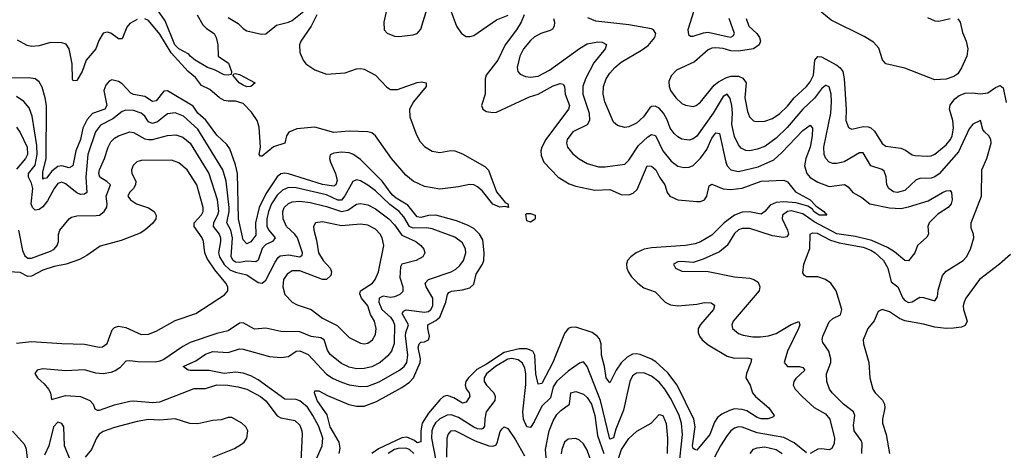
# Model space of a CAD drawing. Header units: inches. Extents: x 1694797 to 1849917, y 907313 to 1017959.
# Tile 474 of 656: x 1781928 to 1787137, y 967046 to 969324. Entities that reach past the tile are written whole.
import ezdxf

# ---------------------------------------------------------------- set-up
doc = ezdxf.new("R2010")
doc.units = ezdxf.units.IN
doc.header["$MEASUREMENT"] = 0
doc.layers.add('B7986', color=7, linetype='Continuous')

msp = doc.modelspace()

# ---------------------------------------------------------------- linework, layer by layer
at = {"layer": 'B7986', "color": 5}
for points, elevation in [([(1783880.5, 969430), (1783853.6, 969310), (1783855.8, 969270), (1783871.5, 969251.5), (1783910, 969236.5), (1783934.3, 969234.3), (1784010, 969244.1), (1784030, 969251.1), (1784050, 969273.4), (1784081.6, 969378.4)], 720), ([(1783498.9, 969350), (1783470.5, 969289.5), (1783415.7, 969210), (1783407.5, 969190), (1783410.1, 969150), (1783426.8, 969110), (1783441.8, 969090), (1783490, 969058.7), (1783550, 969035), (1783650, 969041.7), (1783710, 969063.3), (1783730, 969066), (1783750, 969062.2), (1783810.7, 969030.7), (1783870, 968966.2), (1783890, 968954.2), (1783925.8, 968954.2), (1784030, 968992.1), (1784054.3, 968994.3), (1784078.8, 968990), (1784078.4, 968970), (1784011, 968890), (1783990.2, 968850), (1783991.8, 968810), (1784023, 968723), (1784043.2, 968683.2), (1784070, 968653.1), (1784110, 968627.7), (1784150, 968621.1), (1784208.3, 968631.7), (1784230, 968630.5), (1784270, 968613.6), (1784387.9, 968547.9), (1784407.3, 968527.3), (1784450, 968413), (1784496.7, 968356.7), (1784511, 968350), (1784514, 968330), (1784495.3, 968335.3), (1784468, 968332), (1784430, 968347.9), (1784376.5, 968416.5), (1784350, 968439.8), (1784330, 968449.8), (1784307.5, 968452.5), (1784250, 968439.8), (1784150, 968426.6), (1784070, 968442), (1784010, 968469.4), (1783970, 968501.9), (1783895.3, 968590), (1783810, 968708.5), (1783790, 968724.7), (1783770, 968729.9), (1783670, 968734.7), (1783590, 968726.6), (1783490, 968754.7), (1783393.6, 968746.4), (1783351.4, 968728.6), (1783338.4, 968710), (1783330, 968669.8), (1783270, 968650.9), (1783210, 968602.2), (1783201.4, 968601.4), (1783195.1, 968610), (1783201.5, 968650), (1783195.1, 968755.1), (1783183.5, 968790), (1783154.2, 968834.2), (1783110, 968880.1), (1783070, 968892.7), (1783030, 968892.1), (1783010, 968896.7), (1782984.1, 968910), (1782933.8, 968953.8), (1782890, 968975.6), (1782857.2, 969017.2), (1782819.4, 969050), (1782728.6, 969148.6), (1782670, 969246.6), (1782610, 969319.2), (1782590, 969328.7)], 680), ([(1782866.7, 969350), (1782897.2, 969297.2), (1782916.4, 969276.4), (1782956.3, 969250), (1782967.7, 969230), (1782976.3, 969190), (1782978, 969130), (1783033.2, 969093.2), (1783048.2, 969050), (1783046.8, 969033.2), (1783030.3, 969029.7), (1783010, 969032.8), (1782958.9, 969058.9), (1782920.5, 969070), (1782856.8, 969110), (1782829.9, 969130), (1782822, 969142), (1782769.1, 969170), (1782749.1, 969190), (1782698.1, 969318.1), (1782656.6, 969376.6)], 660), ([(1783030, 969334.7), (1783084, 969304), (1783110, 969276.8), (1783130, 969263.9), (1783206.4, 969246.4), (1783230, 969248.7), (1783285.9, 969294.1), (1783350, 969309.7), (1783370, 969319.8), (1783431.3, 969368.7)], 680), ([(1784596.9, 969350), (1784580.5, 969310), (1784555.8, 969270), (1784495.4, 969190), (1784457, 969110), (1784395.3, 969030), (1784389.6, 969010), (1784389.6, 968930.4), (1784370.3, 968870), (1784377.1, 968850), (1784398, 968838), (1784430, 968832.3), (1784450, 968835.4), (1784624.3, 968915.7), (1784670.5, 968929.5), (1784750, 968974.2), (1784786.2, 968986.2), (1784803.2, 968983.2), (1784810.8, 968970.8), (1784813.2, 968930), (1784836.4, 968870), (1784831.4, 968850), (1784711.8, 968690), (1784690.1, 968650), (1784685.4, 968630), (1784686.2, 968606.2), (1784700.9, 968570), (1784776.1, 968490), (1784835.5, 968455.5), (1784870, 968442.6), (1784970, 968422.8), (1785050, 968426), (1785110, 968399.5), (1785150, 968397.5), (1785173.7, 968406.3), (1785193.8, 968426.2), (1785247.7, 968550), (1785270, 968548.7), (1785293.6, 968530), (1785311.7, 968490), (1785341.4, 968450), (1785352.8, 968410), (1785367.1, 968390), (1785410, 968370.8), (1785510, 968361.8), (1785530, 968362.1), (1785550.6, 968370), (1785562.8, 968390), (1785575.8, 968444.2), (1785590, 968453.8), (1785649.3, 968429.3), (1785690, 968425), (1785750, 968432.7), (1785850, 968470.1), (1785970, 968475), (1785990, 968466.5), (1786032.5, 968412.5), (1786110.2, 968370), (1786139.5, 968339.5), (1786181.6, 968310), (1786197.3, 968290), (1786158, 968290), (1786128.2, 968310), (1786122.3, 968322.3), (1786097.4, 968337.4), (1786035.2, 968355.2), (1785970, 968360.1), (1785930, 968357.4), (1785898, 968342), (1785870, 968309.8), (1785850, 968294.5), (1785787.9, 968307.9), (1785750, 968304.9), (1785710, 968289.9), (1785653.9, 968250), (1785590, 968183.8), (1785530, 968149.1), (1785501, 968139), (1785450, 968130.2), (1785270, 968117.6), (1785231.3, 968110), (1785189.4, 968090), (1785161.3, 968070), (1785143.9, 968050), (1785138.3, 968030), (1785139.8, 968010), (1785148.1, 967988.1), (1785164, 967964), (1785197.4, 967930), (1785230, 967905.3), (1785290, 967885.1), (1785343.2, 967830), (1785370, 967815.9), (1785410, 967810.1), (1785510, 967819.8), (1785550, 967827.9), (1785585.5, 967825.5), (1785598.1, 967818.1), (1785604, 967810), (1785598.5, 967790), (1785528.7, 967711.3), (1785517.9, 967690), (1785516.3, 967670), (1785523.5, 967650), (1785539, 967630), (1785570, 967604.4), (1785670, 967544), (1785710, 967534.1), (1785775.8, 967535.8), (1785798.4, 967530), (1785796.2, 967510), (1785773.1, 967453.1), (1785768.6, 967428.6), (1785792.9, 967390), (1785804.2, 967350), (1785820.2, 967330), (1785891.4, 967271.4), (1785918.7, 967230), (1785916.1, 967223.9), (1785887.8, 967212.2), (1785850, 967212.8), (1785830, 967218.8), (1785774.7, 967254.7), (1785750, 967262.7), (1785710, 967265), (1785682.6, 967257.4), (1785642.1, 967237.9), (1785619.9, 967220.1), (1785604.4, 967195.6), (1785578.3, 967130), (1785510, 967046.8), (1785499.3, 967050), (1785490, 967055.6), (1785486.9, 967070), (1785501.5, 967170), (1785494, 967210), (1785405.5, 967390), (1785356.5, 967456.5), (1785293.4, 967513.4), (1785270, 967527.6), (1785210, 967552.2), (1785190, 967557), (1785170, 967553.9), (1785141, 967539), (1785110, 967509.3), (1785083.6, 967470), (1785050, 967403), (1785030, 967429.6), (1785021, 967490), (1785005.1, 967550), (1785003.9, 967610), (1784995.1, 967635.1), (1784983.4, 967650), (1784957.2, 967670), (1784870, 967697.1), (1784843.9, 967696.1), (1784830, 967689.8), (1784810, 967663.1), (1784747.8, 967510), (1784690, 967400.3), (1784670, 967395.1), (1784658.5, 967450), (1784653.3, 967550), (1784642.4, 967570), (1784610, 967582.2), (1784570, 967583.5), (1784490, 967563.5), (1784397.6, 967502.4), (1784346.1, 967473.9), (1784302.5, 967430), (1784288.4, 967410), (1784283.6, 967390), (1784290.5, 967370.5), (1784304.8, 967350), (1784308.4, 967330), (1784290, 967301.4), (1784270, 967295.7), (1784224.4, 967324.4), (1784190, 967336), (1784170, 967329.9), (1784150, 967313.9), (1784090, 967242.9), (1784057, 967190), (1784050, 967150), (1784049.3, 967090.7), (1784030, 967086.5), (1784017.2, 967097.2), (1783975.2, 967115.2), (1783950, 967112.8), (1783826.8, 967053.2), (1783790.5, 967029.5)], 720), ([(1784208.4, 969370), (1784238.9, 969290), (1784264.3, 969250), (1784290, 969234.6), (1784310, 969234.1), (1784330, 969239.8), (1784450, 969322.3), (1784512.3, 969347.7)], 720), ([(1785494.2, 969370), (1785461.9, 969270), (1785465.2, 969245.2), (1785476.9, 969236.9), (1785490, 969236.1), (1785545.7, 969254.3), (1785570, 969257.4), (1785670, 969234), (1785690, 969231.4), (1785702.2, 969237.8), (1785708.6, 969250), (1785681.6, 969330)], 760), ([(1786890, 969328.9), (1786903.2, 969310), (1786915.3, 969255.3), (1786934.8, 969210), (1786944.1, 969170), (1786938.9, 969130), (1786910, 969068.5), (1786890, 969037.1), (1786870, 969022.4), (1786830, 969009), (1786770, 969005), (1786610, 969066.6), (1786509.9, 969089.9), (1786492, 969112), (1786472.7, 969172.7), (1786444.3, 969204.3), (1786394.9, 969234.9), (1786220.8, 969320.8), (1786159.9, 969370)], 780), ([(1782550, 969325), (1782510, 969303.9), (1782495.1, 969284.9), (1782470, 969222.3), (1782450, 969222.7), (1782410, 969252.6), (1782390, 969258), (1782370, 969251.7), (1782347, 969213), (1782329.7, 969170.3), (1782279.5, 969110), (1782257.9, 969050), (1782230, 969001.5), (1782210, 968999.5), (1782207.8, 969007.8), (1782204.8, 969090), (1782189.3, 969169.3), (1782173.5, 969193.5), (1782150, 969201.7), (1782090, 969203.5), (1782030, 969185.3), (1781990, 969181.1), (1781966.6, 969186.6), (1781915.4, 969215.4)], 680), ([(1784752, 969330), (1784757.5, 969310), (1784755.5, 969290), (1784745.8, 969274.2), (1784734.2, 969265.8), (1784685.3, 969250), (1784650, 969230.6), (1784630, 969213.8), (1784593.7, 969170), (1784573, 969130), (1784560.2, 969070), (1784563.2, 969050), (1784575.8, 969035.8), (1784603.3, 969023.4), (1784630, 969019), (1784670, 969025.4), (1784730, 969057.3), (1784888.5, 969171.5), (1784930, 969196.3), (1784987.1, 969207), (1785010, 969204.1), (1785032.5, 969192.5), (1785025.4, 969170), (1784964.4, 969095.6), (1784921.4, 969010), (1784907.4, 968970), (1784907.4, 968930), (1784939.6, 968830), (1784941.6, 968790), (1784930, 968768.2), (1784853.4, 968730), (1784823.2, 968690), (1784820.2, 968670), (1784825.4, 968650), (1784854.5, 968614.5), (1784887.7, 968587.7), (1784930, 968563.2), (1784990, 968545.3), (1785025.9, 968545.9), (1785130, 968559.7), (1785150, 968581.3), (1785200.9, 968659.1), (1785250, 968704.7), (1785270, 968717), (1785291.1, 968711.1), (1785330.1, 968630.1), (1785374.9, 968574.9), (1785410, 968549.2), (1785441.7, 968541.7), (1785470, 968543.8), (1785490, 968552.5), (1785530, 968591.5), (1785562.4, 968637.6), (1785590, 968696.9), (1785610, 968725.4), (1785630, 968721.1), (1785662.8, 968570), (1785670.9, 968550.9), (1785690, 968528.8), (1785730, 968521.2), (1785834.4, 968545.6), (1785917.1, 968582.9), (1785959.6, 968620.4), (1786070, 968737.9), (1786110, 968766.3), (1786122.2, 968750), (1786120.6, 968710), (1786108.8, 968650), (1786086.4, 968590), (1786080.1, 968550), (1786092.1, 968510), (1786110, 968489.4), (1786150, 968463.9), (1786210, 968440.6), (1786291.9, 968451.9), (1786310, 968440.2), (1786335.6, 968410), (1786383.5, 968383.5), (1786424.5, 968350), (1786530, 968328.5), (1786590, 968325.2), (1786630, 968333.2), (1786734.7, 968365.3), (1786810, 968409.5), (1786830, 968418.4), (1786850, 968420.9), (1786858.2, 968410), (1786860.9, 968370), (1786855, 968350), (1786839.8, 968330), (1786784.5, 968295.5), (1786739.1, 968250), (1786731.4, 968230), (1786734.9, 968190), (1786727.3, 968172.7), (1786677.6, 968130), (1786662.8, 968090), (1786630, 968048), (1786610, 968049.8), (1786555.4, 968095.4), (1786518.6, 968118.6), (1786435.2, 968155.2), (1786350, 968176.5), (1786250, 968191.1), (1786130, 968254.4), (1786070, 968296), (1786010, 968312), (1785990, 968309.9), (1785963.3, 968290), (1785960.9, 968270), (1785990.1, 968210), (1785995.1, 968190), (1785985.4, 968174.6), (1785968.5, 968171.5), (1785910, 968179.9), (1785790, 968218.5), (1785750, 968219.9), (1785730, 968211.7), (1785710, 968192.4), (1785671.3, 968128.7), (1785630, 968095.4), (1785543.8, 968056.2), (1785490, 968038.9), (1785430, 968045.4), (1785410, 968043), (1785387.3, 968030), (1785398, 968010), (1785430, 967994), (1785570, 967992.6), (1785710, 967964.4), (1785790, 967955.9), (1785812.4, 967950), (1785835, 967935), (1785844.1, 967910), (1785840.2, 967890), (1785702.8, 967730), (1785696.1, 967710), (1785699.6, 967690), (1785730, 967664.7), (1785754.7, 967654.7), (1785807, 967647), (1785846.3, 967646.3), (1785890, 967652.2), (1785930, 967664.5), (1786010, 967711.8), (1786050, 967727.3), (1786054.7, 967710), (1786048.3, 967690), (1785988.9, 967570), (1785971.3, 967510), (1785990, 967490.2), (1786053, 967490), (1786070, 967483.5), (1786081.8, 967470), (1786034.1, 967425.9), (1786022.5, 967410), (1786020.2, 967390), (1786030, 967369.1), (1786067.1, 967330), (1786130, 967273.2), (1786190, 967238.4), (1786213.4, 967210), (1786238.4, 967110), (1786237.2, 967082.8), (1786225.1, 967054.9), (1786210, 967048.3), (1786170, 967054.6), (1786150, 967052), (1786110, 967029.8)], 740), ([(1786383, 967030), (1786384.3, 967084.3), (1786378.8, 967098.8), (1786342.5, 967150), (1786338.8, 967178.8), (1786345.5, 967230), (1786339, 967250), (1786286.8, 967290), (1786226.5, 967350), (1786212, 967370), (1786197.1, 967410), (1786195.5, 967450), (1786219.2, 967510), (1786218.8, 967530), (1786207.9, 967570), (1786176.4, 967616.4), (1786172.3, 967630), (1786176, 967650), (1786210, 967725.1), (1786230, 967742.4), (1786270, 967763.1), (1786276.6, 967790), (1786248, 967890), (1786219.6, 967930), (1786190, 967950.2), (1786150, 967964.4), (1786090, 967963.8), (1786078.8, 967970), (1786070, 967984.7), (1786075.8, 968030), (1786107.1, 968112.9), (1786110.3, 968189.8), (1786123.1, 968196.9), (1786146, 968194), (1786216.8, 968156.8), (1786263.9, 968143.9), (1786390, 968120.9), (1786430, 968104.5), (1786453.9, 968090), (1786498.1, 968050), (1786520.1, 968010), (1786537.7, 967937.7), (1786573.8, 967910), (1786599.5, 967850), (1786610, 967837.7), (1786630, 967827), (1786649.4, 967830.6), (1786690, 967856.5), (1786710, 967855), (1786770, 967836.4), (1786782.6, 967857.4), (1786786.7, 967893.3), (1786810, 967971.1), (1786830, 967994.2), (1786918.2, 968050), (1786937.1, 968070), (1786957.7, 968110), (1786975.6, 968170), (1786974.6, 968190), (1786961.2, 968221.2), (1786961.8, 968250), (1787015.9, 968390), (1787017.6, 968530), (1787045, 968590), (1787066.9, 968670), (1787065.5, 968690), (1787055.3, 968710), (1787032, 968730), (1787023.7, 968743.7), (1787010.3, 968790), (1786970, 968771.6), (1786950, 968746), (1786894.7, 968625.3), (1786791.6, 968508.4), (1786770, 968493.3), (1786750, 968486.1), (1786690, 968484), (1786670, 968477.2), (1786610, 968419.4), (1786570, 968409.6), (1786550, 968413.9), (1786525, 968430), (1786514.8, 968450), (1786512, 968492), (1786501.7, 968521.7), (1786490, 968531.8), (1786430, 968551.3), (1786390, 968618.6), (1786370, 968619.4), (1786290, 968572.4), (1786250, 968563.5), (1786230, 968563.2), (1786210.1, 968570.1), (1786192.9, 968590), (1786184.5, 968610), (1786182.8, 968650), (1786218.2, 968830), (1786222.5, 968890), (1786219.9, 968930), (1786210, 968968.8), (1786195, 968975), (1786190, 968975.8), (1786170, 968958.8), (1786131.7, 968908.3), (1786070.4, 968850), (1785987.4, 968752.6), (1785930, 968696.6), (1785870, 968653.1), (1785830, 968638.7), (1785790, 968630.7), (1785770, 968632.1), (1785744.3, 968644.3), (1785730, 968661.3), (1785710, 968705.5), (1785695.9, 968770), (1785698.9, 968830), (1785695.6, 968870), (1785687.1, 968907.1), (1785670.6, 968930.6), (1785650, 968917.7), (1785595.8, 968830), (1785510, 968707.9), (1785490, 968693), (1785470, 968687.3), (1785430, 968692.6), (1785410, 968703.5), (1785390, 968722.3), (1785369.4, 968749.4), (1785353.5, 968793.5), (1785333.8, 968830), (1785310, 968855.5), (1785290, 968866.1), (1785270, 968865.3), (1785261.8, 968858.2), (1785227.3, 968810), (1785190, 968776.8), (1785150, 968756.6), (1785130, 968753.8), (1785090, 968763.6), (1785070, 968782), (1785023.2, 968890), (1785015.3, 968930), (1785017.1, 968970), (1785031, 969010), (1785050, 969040.4), (1785075.5, 969070), (1785110, 969098.6), (1785218, 969162), (1785252, 969188), (1785288.1, 969230), (1785293.2, 969250), (1785281.1, 969270), (1785270, 969276), (1785150, 969295.9), (1784975.8, 969315.8), (1784932.9, 969332.9)], 760), ([(1785771.2, 969330), (1785785.8, 969290), (1785827.3, 969250), (1785841.3, 969230), (1785846.8, 969210), (1785840.6, 969190), (1785809.8, 969170.2), (1785730, 969157.7), (1785690, 969159.5), (1785649.6, 969170.4), (1785610, 969174.9), (1785590, 969172.9), (1785570, 969164.4), (1785498.4, 969101.6), (1785402.8, 969057.2), (1785373.8, 969026.2), (1785362.6, 968997.3), (1785364, 968970), (1785371.5, 968950), (1785398.5, 968910), (1785430, 968880.8), (1785450, 968871.3), (1785490, 968865.2), (1785506, 968870), (1785530, 968888.1), (1785602.5, 968977.5), (1785624.5, 968995.5), (1785663.3, 969016.7), (1785690, 969025.7), (1785730, 969025.5), (1785753.6, 969013.6), (1785771, 968990), (1785763.4, 968910), (1785777.7, 968837.7), (1785789, 968809), (1785809.5, 968789.5), (1785824.8, 968784.8), (1785870, 968786.3), (1785910, 968801.1), (1785950, 968827), (1785990, 968866.4), (1786024.9, 968910), (1786090, 968969.5), (1786110, 968995.5), (1786128.1, 969030), (1786134.7, 969110), (1786150, 969128.5), (1786170, 969126.8), (1786250, 969083.4), (1786268.8, 969068.8), (1786282.2, 969050), (1786290.1, 969010), (1786299.9, 968850), (1786298.9, 968790), (1786312.6, 968752.6), (1786330, 968744.5), (1786390, 968759.3), (1786417, 968757), (1786431.1, 968751.1), (1786450, 968734.4), (1786489.7, 968669.7), (1786510, 968654.3), (1786590, 968644.2), (1786614, 968634), (1786649.6, 968609.6), (1786665.4, 968605.4), (1786730, 968601.7), (1786750, 968604.1), (1786770, 968613), (1786830, 968662.6), (1786852.8, 968690), (1786861.7, 968710), (1786868.8, 968750), (1786863.9, 968790), (1786846.5, 968850), (1786850, 968871.8), (1786874.2, 968905.8), (1786897.5, 968922.5), (1786930, 968934.5), (1786970, 968936.4), (1787010, 968932.3), (1787050, 968937.2), (1787090, 968965.4), (1787114.8, 968974.8), (1787130, 968964), (1787146, 968886)], 780), ([(1786730, 969335.6), (1786770, 969318), (1786790, 969315.5), (1786850, 969329.3)], 780), ([(1783617.1, 967030), (1783623.3, 967056.7), (1783617.4, 967090), (1783570.9, 967170), (1783554, 967234), (1783501.1, 967310), (1783487.6, 967350), (1783490, 967360.7), (1783510, 967360.2), (1783555.7, 967335.7), (1783668.7, 967288.7), (1783710, 967280.1), (1783750, 967279), (1783815.9, 967304.1), (1783950, 967378.1), (1783990, 967406.4), (1784011.9, 967430), (1784046.5, 967510), (1784047.8, 967530), (1784036.3, 967590), (1784040.8, 967610), (1784050, 967617.5), (1784070, 967619.4), (1784090, 967631.1), (1784095, 967650), (1784086.3, 967690), (1784087.1, 967710), (1784130, 967732.3), (1784150.7, 967750), (1784182.6, 967830), (1784191, 967870), (1784198.7, 967881.3), (1784211.7, 967888.3), (1784270, 967894.6), (1784310, 967904.6), (1784330, 967924.3), (1784342.6, 967977.4), (1784376.2, 968030), (1784382.8, 968050), (1784385.4, 968090), (1784378.5, 968158.5), (1784360.5, 968190), (1784330, 968218.5), (1784297.2, 968237.2), (1784239.1, 968259.1), (1784129.6, 968289.6), (1784090, 968288.5), (1784050, 968277.3), (1784030, 968280.1), (1783982, 968342), (1783919.6, 968379.6), (1783898, 968398), (1783846, 968470), (1783730, 968584.4), (1783690, 968612.4), (1783670, 968619.1), (1783630, 968622.4), (1783590, 968618.3), (1783570.9, 968609.1), (1783567.6, 968590), (1783572.3, 968570), (1783599.1, 968510), (1783607.6, 968472.4), (1783600.7, 968450), (1783590, 968443.1), (1783530, 968452.3), (1783350, 968508.1), (1783330, 968511.1), (1783310, 968507.6), (1783290, 968493), (1783230, 968403), (1783195.5, 968330), (1783174.6, 968250), (1783176.7, 968183.3), (1783150, 968149.2), (1783130, 968139), (1783110, 968159.1), (1783084.9, 968270), (1783080.3, 968510), (1783070, 968555.6), (1783040.3, 968640.3), (1783023.5, 968663.5), (1782970, 968713.6), (1782911.7, 968791.7), (1782870.8, 968830), (1782845.7, 968865.7), (1782710, 968947.6), (1782690, 968945.8), (1782650, 968894.9), (1782630, 968890.5), (1782590, 968918), (1782530, 968927.4), (1782515.3, 968935.3), (1782470, 968983.9), (1782450, 968997.2), (1782415, 969005), (1782401.2, 968998.8), (1782382.6, 968977.4), (1782372.3, 968950), (1782388.3, 968870), (1782378.1, 968850), (1782312.3, 968827.7), (1782283.9, 968796.1), (1782262.2, 968750), (1782249.3, 968690), (1782225.5, 968630), (1782209.5, 968550.5), (1782190, 968540.5), (1782150, 968550.4), (1782130, 968546.7), (1782097.6, 968522.4), (1782070, 968485.7), (1782055.6, 968484.4), (1782050, 968479.5), (1782050, 968518), (1782067.2, 968590), (1782069.2, 968870), (1782063.3, 968910), (1782046.5, 968966.5), (1782030, 968995.1), (1782010, 969011.2), (1781976.2, 969016.2), (1781874.9, 969014.9)], 720), ([(1783498.6, 967001.4), (1783528.3, 967070), (1783531.9, 967110), (1783510, 967171.6), (1783479.3, 967230), (1783450, 967274.1), (1783410, 967307.4), (1783390, 967315.6), (1783330, 967316.2), (1783190, 967418.7), (1783150, 967440.5), (1783110, 967454.9), (1783070, 967459), (1783010, 967451.5), (1782930, 967467.6), (1782830, 967468), (1782819, 967470), (1782793.2, 967490), (1782860.2, 967519.8), (1782910, 967554.4), (1782950, 967568.6), (1783030, 967562.8), (1783090, 967582), (1783110, 967581.1), (1783250, 967542.7), (1783310, 967537.1), (1783350, 967542.6), (1783390, 967570.1), (1783410, 967571.5), (1783453, 967553), (1783550, 967449.1), (1783585.9, 967425.9), (1783630, 967406.5), (1783670, 967393.2), (1783730, 967383), (1783770, 967386.1), (1783830, 967407.8), (1783937.3, 967470), (1783962.5, 967490), (1783975.4, 967510), (1783981, 967550), (1783968.8, 967651.2), (1783970.3, 967670), (1783985.1, 967710), (1783951.7, 967770), (1783958, 967782), (1783971.6, 967788.4), (1784070, 967776.9), (1784090, 967780.9), (1784102.4, 967790), (1784113.4, 967810), (1784113.1, 967850), (1784078, 967910), (1784072.4, 967930), (1784089.9, 967950.1), (1784210.4, 967989.6), (1784235.9, 968004.1), (1784256.8, 968023.2), (1784275.8, 968050), (1784287.8, 968090), (1784286.4, 968110), (1784270, 968142.8), (1784230, 968173.1), (1784110, 968218.1), (1784082, 968222), (1784010, 968221.1), (1783990, 968229.9), (1783960.7, 968280.7), (1783936.1, 968310), (1783886.4, 968346.4), (1783810, 968417.7), (1783770, 968448.8), (1783730, 968471.8), (1783710, 968477.5), (1783690, 968468), (1783648.6, 968391.4), (1783630, 968368.7), (1783610, 968369.6), (1783550, 968397.5), (1783390, 968435), (1783350, 968436.4), (1783317.5, 968422.5), (1783290, 968395.7), (1783259.4, 968350), (1783243.2, 968310), (1783234.9, 968270), (1783235, 968230), (1783245.5, 968210), (1783279.4, 968170), (1783276.2, 968163.8), (1783264.6, 968150), (1783230, 968133.8), (1783210, 968114.1), (1783188.6, 968051.4), (1783176.7, 968043.3), (1783130, 968047.3), (1783090, 968039.6), (1783070, 968041.1), (1783057.5, 968050), (1783046.6, 968070), (1783053, 968170), (1783044.8, 968210), (1783022.9, 968250), (1783035.4, 968310), (1783035.4, 968330), (1783019.2, 968470), (1783002.8, 968530), (1782870, 968745), (1782793.5, 968813.5), (1782750, 968830.4), (1782710, 968825.8), (1782657, 968783), (1782630, 968773.9), (1782610, 968783.4), (1782590, 968813.7), (1782570, 968829.9), (1782530, 968842.6), (1782490, 968844.5), (1782470, 968838.9), (1782420.7, 968799.3), (1782354.8, 968765.2), (1782328.1, 968730), (1782287.5, 968610), (1782278.4, 968490), (1782282.6, 968410), (1782270, 968400.2), (1782250, 968399.7), (1782230, 968407.7), (1782170, 968455.2), (1782150, 968464.1), (1782130, 968456.8), (1782110, 968431.2), (1782074.7, 968365.3), (1782050, 968333.3), (1782030, 968320.4), (1782010, 968316.8), (1781995.8, 968330), (1781989.2, 968349.2), (1781997.6, 968430), (1781990, 968459.2), (1781974.3, 968490), (1781974.5, 968510), (1782010, 968553.6), (1782020.7, 968610), (1782018, 968658), (1781993.3, 968813.3), (1781977.2, 968857.2), (1781950.4, 968890.4), (1781910, 968917)], 740), ([(1781910, 968755.9), (1781930, 968727.1), (1781966.5, 968650), (1781969.4, 968610), (1781959.1, 968590), (1781910, 968532.7)], 760), ([(1781922.2, 968210), (1781942.9, 968102.9), (1781954.1, 968074.1), (1781970, 968062.2), (1781990, 968062.8), (1782090, 968099.4), (1782110, 968110.8), (1782126.5, 968130), (1782132.5, 968150), (1782132.6, 968187.4), (1782139.3, 968210), (1782189.2, 968270.8), (1782201, 968279), (1782230, 968286), (1782332.7, 968287.3), (1782350, 968290.6), (1782375.2, 968310), (1782388.1, 968331.9), (1782390.1, 968350), (1782384.7, 968390), (1782408.6, 968450), (1782388.4, 968468.4), (1782352.4, 968490), (1782346.6, 968510), (1782349.7, 968530), (1782375.8, 968590), (1782395.3, 968650), (1782410, 968677.2), (1782430, 968697.8), (1782450, 968709.1), (1782510, 968729.8), (1782530, 968727.6), (1782590, 968694.1), (1782610, 968689.5), (1782630.4, 968689.6), (1782710, 968711.5), (1782754.4, 968714.4), (1782790, 968702.4), (1782830, 968669.9), (1782927.7, 968510), (1782972.8, 968372.8), (1782979.9, 968310), (1782974.9, 968290), (1782953.4, 968250), (1782951.2, 968230), (1782982.4, 968190), (1782989.9, 968170), (1782990.6, 968150), (1782978.8, 968090), (1782984.2, 968070), (1783009.3, 968029.3), (1783040.1, 968000.1), (1783070, 967987.7), (1783130, 967974.4), (1783190, 967934), (1783210, 967930.5), (1783230, 967946.3), (1783278.6, 968041.4), (1783294.5, 968065.5), (1783306, 968074), (1783350, 968080.1), (1783410.1, 968069.9), (1783421.4, 968078.6), (1783424.7, 968090), (1783398.1, 968170), (1783383.8, 968190), (1783339.8, 968230), (1783321.5, 968270), (1783319.4, 968310), (1783327.2, 968330), (1783350, 968351.8), (1783370, 968360.6), (1783410, 968364.5), (1783463.7, 968356.3), (1783550, 968336), (1783630, 968308.4), (1783664.6, 968315.4), (1783710, 968347.6), (1783730, 968352.1), (1783770, 968344.8), (1783810, 968323.9), (1783881.1, 968270), (1783910, 968239), (1783950, 968184), (1784023.1, 968150), (1784050.8, 968130), (1784065.6, 968110), (1784071, 968090), (1784061.1, 968070), (1784024.7, 968050), (1783950, 968030.2), (1783942.6, 968017.4), (1783939.5, 967959.5), (1783954.5, 967910), (1783954.1, 967885.9), (1783939.2, 967870), (1783910, 967857), (1783890, 967854.8), (1783850, 967861.5), (1783829.4, 967850), (1783828.2, 967830), (1783844, 967790), (1783889.1, 967750), (1783904.2, 967730), (1783910.6, 967710), (1783908.7, 967611.3), (1783894.5, 967570), (1783874.7, 967545.3), (1783834, 967510), (1783790, 967488.1), (1783750, 967479.1), (1783710, 967477.1), (1783670, 967485.7), (1783630, 967504.7), (1783570, 967553.7), (1783555.3, 967575.3), (1783538.7, 967630), (1783520.8, 967640.8), (1783470, 967648.7), (1783410, 967672.1), (1783310, 967674.5), (1783230, 967691.7), (1783170, 967687.1), (1783110, 967719.8), (1783090, 967717.7), (1783030, 967678.1), (1782970, 967663.8), (1782830, 967617), (1782790, 967595), (1782690, 967526), (1782670, 967517.1), (1782646.9, 967513.1), (1782553.3, 967513.3), (1782510, 967519.4), (1782490, 967516.9), (1782457, 967483), (1782433.3, 967466.7), (1782410, 967457.5), (1782370, 967451.4), (1782330, 967454.1), (1782270, 967471.2), (1782170, 967466.5), (1782050, 967476.2), (1782020.9, 967470), (1782008.3, 967451.7), (1782021.1, 967430), (1782058, 967398), (1782080.7, 967370), (1782090.8, 967350), (1782095.3, 967315.3), (1782170, 967336.2), (1782250, 967330.6), (1782298.5, 967310), (1782316.4, 967290), (1782325.5, 967265.5), (1782338, 967258), (1782350, 967257.7), (1782430, 967286), (1782510, 967306.1), (1782532.2, 967307.8), (1782630, 967298.2), (1782670, 967303.1), (1782850, 967373.4), (1782910, 967373.9), (1782970, 967392.4), (1783029.2, 967390), (1783082, 967382), (1783130, 967368.8), (1783201.4, 967330), (1783230, 967307.1), (1783290, 967229.2), (1783310, 967218), (1783383.5, 967203.5), (1783410, 967179.1), (1783420.9, 967150), (1783422.5, 967130), (1783414.5, 966990)], 760), ([(1781910, 967612), (1781990, 967621.2), (1782150, 967610.2), (1782270, 967607.6), (1782348.4, 967591.6), (1782366.4, 967593.6), (1782390, 967610.4), (1782417.1, 967682.9), (1782430, 967696.3), (1782450, 967702.2), (1782490, 967695.2), (1782570, 967658.6), (1782610, 967660.7), (1782650, 967675.9), (1782750, 967732.3), (1782859.6, 967770), (1783011.3, 967868.7), (1783029.7, 967890), (1783028.9, 967910), (1783018.2, 967930), (1782959.8, 967999.8), (1782920.4, 968060.4), (1782907.6, 968090), (1782899.9, 968150), (1782893.2, 968170), (1782850.9, 968230), (1782850.4, 968250), (1782890, 968292.4), (1782898.8, 968310), (1782899.2, 968330), (1782865.2, 968450), (1782813.6, 968530), (1782770, 968566.1), (1782730, 968580.2), (1782570, 968579.4), (1782548.2, 968571.8), (1782528.1, 968551.9), (1782518.6, 968530), (1782521.6, 968510), (1782543, 968470), (1782541.2, 968450), (1782529.4, 968430), (1782509.2, 968410), (1782500.7, 968390), (1782514, 968370), (1782544.9, 968350), (1782610, 968328.7), (1782639.7, 968310), (1782650, 968288.7), (1782647.5, 968270), (1782631.7, 968248.3), (1782590.1, 968209.9), (1782565.7, 968194.3), (1782464.7, 968155.3), (1782353.6, 968126.4), (1782283.4, 968076.6), (1782244.5, 968055.6), (1782174, 968030), (1782110, 968018), (1782050, 967999), (1781990, 967966.7), (1781970, 967965.3), (1781930, 967986.8), (1781870.4, 967990.4)], 780), ([(1787170, 968082), (1787110.4, 968030), (1787005.3, 967950), (1786934, 967850), (1786923.6, 967830), (1786919.7, 967810), (1786921.6, 967790), (1786940.7, 967730), (1786930, 967706.2), (1786910, 967697.4), (1786868.5, 967691.5), (1786830, 967690.6), (1786770, 967697.2), (1786710, 967713.9), (1786610, 967731.2), (1786583.1, 967743.1), (1786530, 967778.3), (1786490, 967790.8), (1786470, 967780.9), (1786448.3, 967731.7), (1786414.7, 967690), (1786390.3, 967630), (1786391.6, 967610), (1786419.5, 967510), (1786426, 967430), (1786440.3, 967370), (1786453.7, 967350), (1786491.7, 967311.7), (1786503.6, 967290), (1786505, 967270), (1786491.6, 967210), (1786493.1, 967190), (1786511.7, 967130), (1786528.9, 967030)], 780), ([(1785415.7, 966950), (1785434.4, 967130), (1785429.3, 967190), (1785414.8, 967234.8), (1785370, 967322.2), (1785340.9, 967370), (1785310, 967405.8), (1785270, 967437.9), (1785230, 967456.4), (1785190, 967454.2), (1785170, 967440.3), (1785156.1, 967410), (1785121.3, 967258.7), (1785082, 967158), (1785070, 967111.6), (1785050, 967104.5), (1785000.1, 967310), (1784930, 967489.4), (1784910, 967514.5), (1784890, 967507.3), (1784830, 967464.2), (1784770, 967411), (1784750, 967382.2), (1784735.5, 967324.5), (1784690, 967279.8), (1784650, 967196.3), (1784630, 967167.1), (1784610.3, 967169.7), (1784593.3, 967210), (1784589.1, 967250), (1784606.2, 967393.8), (1784605.9, 967450), (1784601, 967481), (1784587.7, 967507.7), (1784565.3, 967525.3), (1784532.2, 967532.2), (1784510, 967527.4), (1784445.6, 967490), (1784397.2, 967450), (1784384.8, 967430), (1784384.7, 967410), (1784397.6, 967390), (1784435.8, 967350), (1784443.8, 967330), (1784441.2, 967310), (1784395.4, 967250), (1784387.8, 967212.2), (1784386.3, 967173.7), (1784378.3, 967161.7), (1784370, 967157.3), (1784350, 967159.7), (1784330, 967168), (1784250, 967218.9), (1784210, 967233.1), (1784190, 967232.4), (1784150, 967212.8), (1784128.3, 967191.7), (1784114.6, 967170), (1784107.8, 967150), (1784107.1, 967110), (1784154.7, 966865.3)], 740), ([(1784718.8, 966950), (1784709.3, 967050), (1784728.3, 967150), (1784750, 967202.4), (1784770, 967235.8), (1784790, 967256.2), (1784836.1, 967290), (1784843.9, 967350), (1784870, 967357.8), (1784910, 967342.7), (1784930, 967325.3), (1784952, 967290), (1784970.2, 967230), (1784984.6, 967124.6), (1785018.2, 967030)], 760), ([(1782950, 967009.5), (1783063.8, 967056.2), (1783101.7, 967078.3), (1783116, 967090), (1783129.4, 967110), (1783134.5, 967150), (1783124.5, 967170), (1783103.7, 967190), (1783050, 967220.5), (1783030, 967220.5), (1782993.2, 967206.8), (1782950, 967203.7), (1782870, 967186.8), (1782827.2, 967187.2), (1782750, 967211.8), (1782670, 967205.6), (1782610, 967209.1), (1782550, 967199.1), (1782430, 967167.3), (1782370, 967146.1), (1782349, 967131), (1782333.4, 967110), (1782307.7, 967050), (1782275, 967010)], 780), ([(1785085.7, 966970), (1785110.9, 967050), (1785150, 967109), (1785192.1, 967147.9), (1785268.7, 967190), (1785310, 967236.2), (1785330.8, 967230), (1785347.7, 967187.7), (1785354.2, 967110), (1785352.8, 967030)], 760), ([(1782195.6, 966995.6), (1782164.4, 967070), (1782161.5, 967170), (1782150, 967187.8), (1782130, 967194.2), (1782106.7, 967170), (1782082.7, 967070), (1782059.6, 967020.4)], 780), ([(1784187.6, 967010), (1784189, 967110), (1784193.7, 967130), (1784200.7, 967139.3), (1784210, 967148.8), (1784230, 967150.4), (1784337.1, 967097.1), (1784410, 967070.3), (1784430, 967067.4), (1784446.1, 967073.9), (1784454.5, 967085.5), (1784470, 967145.6), (1784480.1, 967159.9), (1784490, 967169.8), (1784510, 967160.9), (1784550, 967101.7), (1784597.6, 967017.6)], 760), ([(1786090, 967033.3), (1786025.5, 967085.5), (1785970, 967114.6), (1785830, 967138.1), (1785750, 967168.9), (1785730, 967169.9), (1785710, 967163.4), (1785690, 967149.8), (1785670, 967125), (1785634.6, 967070), (1785603.8, 967010)], 740), ([(1781970, 966988), (1781963.4, 967050), (1781954.8, 967074.8), (1781890, 967147)], 780), ([(1784950, 966991.5), (1784930, 967046.9), (1784910, 967079.8), (1784890, 967100.4), (1784870, 967108.6), (1784830, 967105.3), (1784810, 967089.7), (1784795, 967050), (1784792.7, 967027.3)], 780), ([(1784013.7, 967030), (1783990, 967049.6), (1783970, 967057.9), (1783930, 967055.9), (1783910, 967049.6), (1783876.8, 967030)], 740), ([(1785791.4, 967030), (1785810, 967051.6), (1785830, 967059.9), (1785870, 967064.6), (1785930, 967050.3), (1785960.8, 967030)], 760)]:
    msp.add_lwpolyline(points, dxfattribs=dict(at, elevation=elevation))
for points, elevation in [([(1783130, 968969), (1783110, 968976.9), (1783089.6, 968990), (1783055.3, 969030), (1783062, 969038), (1783070, 969038.8), (1783090, 969033.4), (1783174, 968990), (1783150, 968969.8)], 660), ([(1784630, 968252.3), (1784610, 968259), (1784605.1, 968294.9), (1784610, 968298.8), (1784630, 968298.4), (1784654, 968290), (1784654.9, 968270), (1784650, 968264.5)], 680), ([(1783530, 968253.7), (1783493.4, 968250), (1783482.4, 968230), (1783483.5, 968210), (1783498.1, 968158.1), (1783509, 968090), (1783533.5, 968050), (1783569.5, 968010), (1783577.4, 967990), (1783574, 967970), (1783550.1, 967949.9), (1783530, 967949.9), (1783410, 967995.4), (1783370, 967994.6), (1783342.9, 967977.1), (1783323.1, 967950), (1783319.1, 967910), (1783330, 967870.3), (1783370.1, 967830.1), (1783396.4, 967816.4), (1783470, 967790.2), (1783530, 967744.6), (1783606.6, 967706.5), (1783670, 967642.2), (1783730, 967612.2), (1783750, 967609.3), (1783770, 967612.3), (1783794.6, 967630), (1783810, 967658), (1783814, 967690), (1783804.7, 967730), (1783784.4, 967764.4), (1783770.3, 967810), (1783736.4, 967850), (1783727, 967873), (1783730.7, 967890), (1783794, 967930), (1783808.1, 967950), (1783825.5, 967990), (1783853.6, 968130), (1783845.5, 968170), (1783834.2, 968190), (1783810, 968215.9), (1783770, 968237.2), (1783730, 968242.4), (1783630, 968232.5)], 780)]:
    msp.add_lwpolyline(points, close=True, dxfattribs=dict(at, elevation=elevation))

doc.saveas('drawing.dxf')
